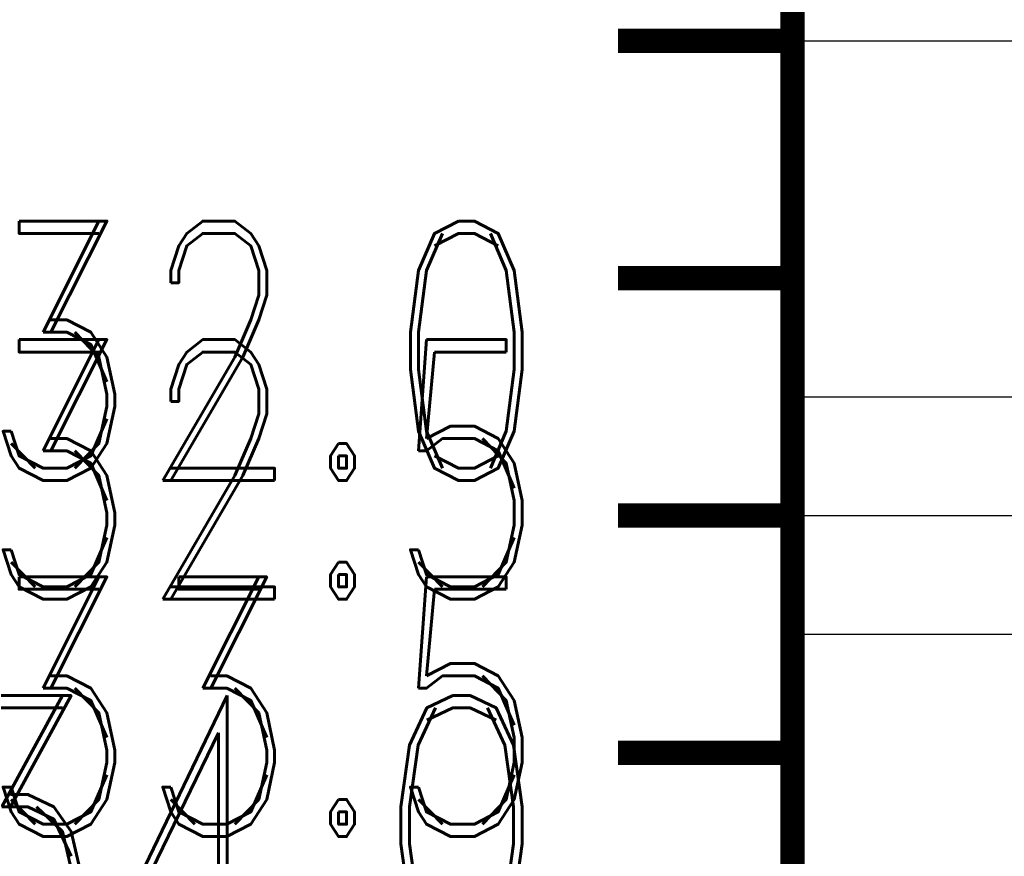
# Model space of a CAD drawing. Extents: x -2 to 113, y -136 to 16.
# Tile 362 of 541: x 56.82 to 60.97, y -59.07 to -55.55. Entities that reach past the tile are written whole.
import ezdxf
from ezdxf.enums import TextEntityAlignment as Align

# ---------------------------------------------------------------- set-up
doc = ezdxf.new("R2010")
doc.units = 0
doc.header["$MEASUREMENT"] = 0
doc.linetypes.add('SOLID', pattern=[0])
doc.layers.get('0').update_dxf_attribs({"linetype": 'SOLID'})
for name, color, linetype in [('1', 7, 'SOLID'), ('10', 7, 'SOLID'), ('11', 7, 'SOLID'), ('12', 7, 'SOLID'), ('13', 7, 'SOLID'), ('14', 7, 'SOLID'), ('15', 7, 'SOLID'), ('16', 7, 'SOLID'), ('17', 7, 'SOLID'), ('18', 7, 'SOLID'), ('19', 7, 'SOLID'), ('2', 7, 'SOLID'), ('20', 7, 'SOLID'), ('21', 7, 'SOLID'), ('22', 7, 'SOLID'), ('23', 7, 'SOLID'), ('24', 7, 'SOLID'), ('25', 7, 'SOLID'), ('26', 7, 'SOLID'), ('27', 7, 'SOLID'), ('28', 7, 'SOLID'), ('29', 7, 'SOLID'), ('3', 7, 'SOLID'), ('30', 7, 'SOLID'), ('31', 7, 'SOLID'), ('32', 7, 'SOLID'), ('33', 7, 'SOLID'), ('34', 7, 'SOLID'), ('35', 7, 'SOLID'), ('36', 7, 'SOLID'), ('37', 7, 'SOLID'), ('38', 7, 'SOLID'), ('39', 7, 'SOLID'), ('4', 7, 'SOLID'), ('40', 7, 'SOLID'), ('41', 7, 'SOLID'), ('42', 7, 'SOLID'), ('43', 7, 'SOLID'), ('44', 7, 'SOLID'), ('45', 7, 'SOLID'), ('46', 7, 'SOLID'), ('47', 7, 'SOLID'), ('48', 7, 'SOLID'), ('49', 7, 'SOLID'), ('5', 7, 'SOLID'), ('50', 7, 'SOLID'), ('51', 7, 'SOLID'), ('52', 7, 'SOLID'), ('53', 7, 'SOLID'), ('54', 7, 'SOLID'), ('55', 7, 'SOLID'), ('56', 7, 'SOLID'), ('57', 7, 'SOLID'), ('58', 7, 'SOLID'), ('59', 7, 'SOLID'), ('6', 7, 'SOLID'), ('60', 7, 'SOLID'), ('61', 7, 'SOLID'), ('62', 7, 'SOLID'), ('63', 7, 'SOLID'), ('64', 7, 'SOLID'), ('65', 7, 'SOLID'), ('66', 7, 'SOLID'), ('67', 7, 'SOLID'), ('68', 7, 'SOLID'), ('7', 7, 'SOLID'), ('8', 7, 'SOLID'), ('9', 7, 'SOLID')]:
    doc.layers.add(name, color=color, linetype=linetype)
doc.styles.add('ROMAND', font='romand', dxfattribs={"height": 1})

msp = doc.modelspace()

# ---------------------------------------------------------------- linework, layer by layer
at = {"color": 7, "linetype": 'SOLID', "const_width": 0.1029}
for points in [[(60.0766, -13.1385), (60.0766, -125.6385)], [(60.0766, -55.6385), (59.3413, -55.6385)], [(60.0766, -56.6385), (59.3413, -56.6385)], [(60.0766, -57.6385), (59.3413, -57.6385)], [(60.0766, -58.6385), (59.3413, -58.6385)]]:
    msp.add_lwpolyline(points, dxfattribs=at)
at = {"color": 7, "linetype": 'SOLID'}
for points in [[(60.0766, -55.6385), (82.1354, -55.6385)], [(60.0766, -57.1385), (82.1354, -57.1385)]]:
    msp.add_lwpolyline(points, dxfattribs=at)
at = {"layer": '1', "color": 7, "linetype": 'SOLID', "const_width": 0.1029}
for points in [[(60.0766, -13.1385), (60.0766, -125.6385)], [(60.0766, -55.6385), (59.3413, -55.6385)], [(60.0766, -56.6385), (59.3413, -56.6385)], [(60.0766, -57.6385), (59.3413, -57.6385)], [(60.0766, -58.6385), (59.3413, -58.6385)]]:
    msp.add_lwpolyline(points, dxfattribs=at)
at = {"layer": '1', "color": 7, "linetype": 'SOLID'}
for points in [[(60.0766, -55.6385), (82.1354, -55.6385)], [(60.0766, -57.1385), (82.1354, -57.1385)]]:
    msp.add_lwpolyline(points, dxfattribs=at)
at = {"layer": '10', "color": 7, "linetype": 'SOLID', "const_width": 0.1029}
for points in [[(60.0766, -13.1385), (60.0766, -125.6385)], [(60.0766, -55.6385), (59.3413, -55.6385)], [(60.0766, -56.6385), (59.3413, -56.6385)], [(60.0766, -57.6385), (59.3413, -57.6385)], [(60.0766, -58.6385), (59.3413, -58.6385)]]:
    msp.add_lwpolyline(points, dxfattribs=at)
at = {"layer": '10', "color": 7, "linetype": 'SOLID'}
for points in [[(60.0766, -55.6385), (82.1354, -55.6385)], [(60.0766, -57.1385), (82.1354, -57.1385)]]:
    msp.add_lwpolyline(points, dxfattribs=at)
at = {"layer": '11', "color": 7, "linetype": 'SOLID', "const_width": 0.1029}
for points in [[(60.0766, -13.1385), (60.0766, -125.6385)], [(60.0766, -55.6385), (59.3413, -55.6385)], [(60.0766, -56.6385), (59.3413, -56.6385)], [(60.0766, -57.6385), (59.3413, -57.6385)], [(60.0766, -58.6385), (59.3413, -58.6385)]]:
    msp.add_lwpolyline(points, dxfattribs=at)
at = {"layer": '12', "color": 7, "linetype": 'SOLID', "const_width": 0.1029}
for points in [[(60.0766, -13.1385), (60.0766, -125.6385)], [(60.0766, -55.6385), (59.3413, -55.6385)], [(60.0766, -56.6385), (59.3413, -56.6385)], [(60.0766, -57.6385), (59.3413, -57.6385)], [(60.0766, -58.6385), (59.3413, -58.6385)]]:
    msp.add_lwpolyline(points, dxfattribs=at)
at = {"layer": '12', "color": 7, "linetype": 'SOLID'}
msp.add_lwpolyline([(60.0766, -55.6385), (82.1354, -55.6385)], dxfattribs=at)
at = {"layer": '13', "color": 7, "linetype": 'SOLID', "const_width": 0.1029}
for points in [[(60.0766, -13.1385), (60.0766, -125.6385)], [(60.0766, -55.6385), (59.3413, -55.6385)], [(60.0766, -56.6385), (59.3413, -56.6385)], [(60.0766, -57.6385), (59.3413, -57.6385)], [(60.0766, -58.6385), (59.3413, -58.6385)]]:
    msp.add_lwpolyline(points, dxfattribs=at)
at = {"layer": '14', "color": 7, "linetype": 'SOLID', "const_width": 0.1029}
for points in [[(60.0766, -13.1385), (60.0766, -125.6385)], [(60.0766, -55.6385), (59.3413, -55.6385)], [(60.0766, -56.6385), (59.3413, -56.6385)], [(60.0766, -57.6385), (59.3413, -57.6385)], [(60.0766, -58.6385), (59.3413, -58.6385)]]:
    msp.add_lwpolyline(points, dxfattribs=at)
at = {"layer": '14', "color": 7, "linetype": 'SOLID'}
msp.add_lwpolyline([(60.0766, -55.6385), (82.1354, -55.6385)], dxfattribs=at)
at = {"layer": '15', "color": 7, "linetype": 'SOLID', "const_width": 0.1029}
for points in [[(60.0766, -13.1385), (60.0766, -125.6385)], [(60.0766, -55.6385), (59.3413, -55.6385)], [(60.0766, -56.6385), (59.3413, -56.6385)], [(60.0766, -57.6385), (59.3413, -57.6385)], [(60.0766, -58.6385), (59.3413, -58.6385)]]:
    msp.add_lwpolyline(points, dxfattribs=at)
at = {"layer": '16', "color": 7, "linetype": 'SOLID', "const_width": 0.1029}
for points in [[(60.0766, -13.1385), (60.0766, -125.6385)], [(60.0766, -55.6385), (59.3413, -55.6385)], [(60.0766, -56.6385), (59.3413, -56.6385)], [(60.0766, -57.6385), (59.3413, -57.6385)], [(60.0766, -58.6385), (59.3413, -58.6385)]]:
    msp.add_lwpolyline(points, dxfattribs=at)
at = {"layer": '16', "color": 7, "linetype": 'SOLID'}
for points in [[(60.0766, -55.6385), (82.1354, -55.6385)], [(60.0766, -55.6385), (82.1354, -55.6385)], [(60.0766, -57.6385), (82.1354, -57.6385)], [(60.0766, -57.6385), (82.1354, -57.6385)]]:
    msp.add_lwpolyline(points, dxfattribs=at)
at = {"layer": '17', "color": 7, "linetype": 'SOLID', "const_width": 0.1029}
for points in [[(60.0766, -13.1385), (60.0766, -125.6385)], [(60.0766, -55.6385), (59.3413, -55.6385)], [(60.0766, -56.6385), (59.3413, -56.6385)], [(60.0766, -57.6385), (59.3413, -57.6385)], [(60.0766, -58.6385), (59.3413, -58.6385)]]:
    msp.add_lwpolyline(points, dxfattribs=at)
at = {"layer": '18', "color": 7, "linetype": 'SOLID', "const_width": 0.1029}
for points in [[(60.0766, -13.1385), (60.0766, -125.6385)], [(60.0766, -55.6385), (59.3413, -55.6385)], [(60.0766, -56.6385), (59.3413, -56.6385)], [(60.0766, -57.6385), (59.3413, -57.6385)], [(60.0766, -58.6385), (59.3413, -58.6385)]]:
    msp.add_lwpolyline(points, dxfattribs=at)
at = {"layer": '18', "color": 7, "linetype": 'SOLID'}
for points in [[(60.0766, -55.6385), (82.1354, -55.6385)], [(60.0766, -57.1385), (82.1354, -57.1385)]]:
    msp.add_lwpolyline(points, dxfattribs=at)
at = {"layer": '19', "color": 7, "linetype": 'SOLID', "const_width": 0.1029}
for points in [[(60.0766, -13.1385), (60.0766, -125.6385)], [(60.0766, -55.6385), (59.3413, -55.6385)], [(60.0766, -56.6385), (59.3413, -56.6385)], [(60.0766, -57.6385), (59.3413, -57.6385)], [(60.0766, -58.6385), (59.3413, -58.6385)]]:
    msp.add_lwpolyline(points, dxfattribs=at)
at = {"layer": '2', "color": 7, "linetype": 'SOLID', "const_width": 0.1029}
for points in [[(60.0766, -13.1385), (60.0766, -125.6385)], [(60.0766, -55.6385), (59.3413, -55.6385)], [(60.0766, -56.6385), (59.3413, -56.6385)], [(60.0766, -57.6385), (59.3413, -57.6385)], [(60.0766, -58.6385), (59.3413, -58.6385)]]:
    msp.add_lwpolyline(points, dxfattribs=at)
at = {"layer": '2', "color": 7, "linetype": 'SOLID'}
msp.add_lwpolyline([(60.0766, -55.6385), (82.1354, -55.6385)], dxfattribs=at)
at = {"layer": '20', "color": 7, "linetype": 'SOLID', "const_width": 0.1029}
for points in [[(60.0766, -13.1385), (60.0766, -125.6385)], [(60.0766, -55.6385), (59.3413, -55.6385)], [(60.0766, -56.6385), (59.3413, -56.6385)], [(60.0766, -57.6385), (59.3413, -57.6385)], [(60.0766, -58.6385), (59.3413, -58.6385)]]:
    msp.add_lwpolyline(points, dxfattribs=at)
at = {"layer": '20', "color": 7, "linetype": 'SOLID'}
msp.add_lwpolyline([(60.0766, -55.6385), (82.1354, -55.6385)], dxfattribs=at)
at = {"layer": '21', "color": 7, "linetype": 'SOLID', "const_width": 0.1029}
for points in [[(60.0766, -13.1385), (60.0766, -125.6385)], [(60.0766, -55.6385), (59.3413, -55.6385)], [(60.0766, -56.6385), (59.3413, -56.6385)], [(60.0766, -57.6385), (59.3413, -57.6385)], [(60.0766, -58.6385), (59.3413, -58.6385)]]:
    msp.add_lwpolyline(points, dxfattribs=at)
at = {"layer": '22', "color": 7, "linetype": 'SOLID', "const_width": 0.1029}
for points in [[(60.0766, -13.1385), (60.0766, -125.6385)], [(60.0766, -55.6385), (59.3413, -55.6385)], [(60.0766, -56.6385), (59.3413, -56.6385)], [(60.0766, -57.6385), (59.3413, -57.6385)], [(60.0766, -58.6385), (59.3413, -58.6385)]]:
    msp.add_lwpolyline(points, dxfattribs=at)
at = {"layer": '22', "color": 7, "linetype": 'SOLID'}
for points in [[(60.0766, -55.6385), (82.1354, -55.6385)], [(60.0766, -57.1385), (82.1354, -57.1385)]]:
    msp.add_lwpolyline(points, dxfattribs=at)
at = {"layer": '23', "color": 7, "linetype": 'SOLID', "const_width": 0.1029}
for points in [[(60.0766, -13.1385), (60.0766, -125.6385)], [(60.0766, -55.6385), (59.3413, -55.6385)], [(60.0766, -56.6385), (59.3413, -56.6385)], [(60.0766, -57.6385), (59.3413, -57.6385)], [(60.0766, -58.6385), (59.3413, -58.6385)]]:
    msp.add_lwpolyline(points, dxfattribs=at)
at = {"layer": '24', "color": 7, "linetype": 'SOLID', "const_width": 0.1029}
for points in [[(60.0766, -13.1385), (60.0766, -125.6385)], [(60.0766, -55.6385), (59.3413, -55.6385)], [(60.0766, -56.6385), (59.3413, -56.6385)], [(60.0766, -57.6385), (59.3413, -57.6385)], [(60.0766, -58.6385), (59.3413, -58.6385)]]:
    msp.add_lwpolyline(points, dxfattribs=at)
at = {"layer": '24', "color": 7, "linetype": 'SOLID'}
for points in [[(60.0766, -55.6385), (82.1354, -55.6385)], [(60.0766, -57.1385), (82.1354, -57.1385)]]:
    msp.add_lwpolyline(points, dxfattribs=at)
at = {"layer": '25', "color": 7, "linetype": 'SOLID', "const_width": 0.1029}
for points in [[(60.0766, -13.1385), (60.0766, -125.6385)], [(60.0766, -55.6385), (59.3413, -55.6385)], [(60.0766, -56.6385), (59.3413, -56.6385)], [(60.0766, -57.6385), (59.3413, -57.6385)], [(60.0766, -58.6385), (59.3413, -58.6385)]]:
    msp.add_lwpolyline(points, dxfattribs=at)
at = {"layer": '26', "color": 7, "linetype": 'SOLID', "const_width": 0.1029}
for points in [[(60.0766, -13.1385), (60.0766, -125.6385)], [(60.0766, -55.6385), (59.3413, -55.6385)], [(60.0766, -56.6385), (59.3413, -56.6385)], [(60.0766, -57.6385), (59.3413, -57.6385)], [(60.0766, -58.6385), (59.3413, -58.6385)]]:
    msp.add_lwpolyline(points, dxfattribs=at)
at = {"layer": '26', "color": 7, "linetype": 'SOLID'}
msp.add_lwpolyline([(60.0766, -55.6385), (82.1354, -55.6385)], dxfattribs=at)
at = {"layer": '27', "color": 7, "linetype": 'SOLID', "const_width": 0.1029}
for points in [[(60.0766, -13.1385), (60.0766, -125.6385)], [(60.0766, -55.6385), (59.3413, -55.6385)], [(60.0766, -56.6385), (59.3413, -56.6385)], [(60.0766, -57.6385), (59.3413, -57.6385)], [(60.0766, -58.6385), (59.3413, -58.6385)]]:
    msp.add_lwpolyline(points, dxfattribs=at)
at = {"layer": '27', "color": 7, "linetype": 'SOLID'}
msp.add_lwpolyline([(60.0766, -58.1385), (82.1354, -58.1385)], dxfattribs=at)
at = {"layer": '28', "color": 7, "linetype": 'SOLID', "const_width": 0.1029}
for points in [[(60.0766, -13.1385), (60.0766, -125.6385)], [(60.0766, -55.6385), (59.3413, -55.6385)], [(60.0766, -56.6385), (59.3413, -56.6385)], [(60.0766, -57.6385), (59.3413, -57.6385)], [(60.0766, -58.6385), (59.3413, -58.6385)]]:
    msp.add_lwpolyline(points, dxfattribs=at)
at = {"layer": '29', "color": 7, "linetype": 'SOLID', "const_width": 0.1029}
for points in [[(60.0766, -13.1385), (60.0766, -125.6385)], [(60.0766, -55.6385), (59.3413, -55.6385)], [(60.0766, -56.6385), (59.3413, -56.6385)], [(60.0766, -57.6385), (59.3413, -57.6385)], [(60.0766, -58.6385), (59.3413, -58.6385)]]:
    msp.add_lwpolyline(points, dxfattribs=at)
at = {"layer": '29', "color": 7, "linetype": 'SOLID'}
msp.add_lwpolyline([(60.0766, -55.6385), (82.1354, -55.6385)], dxfattribs=at)
at = {"layer": '3', "color": 7, "linetype": 'SOLID', "const_width": 0.1029}
for points in [[(60.0766, -13.1385), (60.0766, -125.6385)], [(60.0766, -55.6385), (59.3413, -55.6385)], [(60.0766, -56.6385), (59.3413, -56.6385)], [(60.0766, -57.6385), (59.3413, -57.6385)], [(60.0766, -58.6385), (59.3413, -58.6385)]]:
    msp.add_lwpolyline(points, dxfattribs=at)
at = {"layer": '30', "color": 7, "linetype": 'SOLID', "const_width": 0.1029}
for points in [[(60.0766, -13.1385), (60.0766, -125.6385)], [(60.0766, -55.6385), (59.3413, -55.6385)], [(60.0766, -56.6385), (59.3413, -56.6385)], [(60.0766, -57.6385), (59.3413, -57.6385)], [(60.0766, -58.6385), (59.3413, -58.6385)]]:
    msp.add_lwpolyline(points, dxfattribs=at)
at = {"layer": '30', "color": 7, "linetype": 'SOLID'}
for points in [[(60.0766, -55.6385), (82.1354, -55.6385)], [(60.0766, -57.1385), (82.1354, -57.1385)]]:
    msp.add_lwpolyline(points, dxfattribs=at)
at = {"layer": '31', "color": 7, "linetype": 'SOLID', "const_width": 0.1029}
for points in [[(60.0766, -13.1385), (60.0766, -125.6385)], [(60.0766, -55.6385), (59.3413, -55.6385)], [(60.0766, -56.6385), (59.3413, -56.6385)], [(60.0766, -57.6385), (59.3413, -57.6385)], [(60.0766, -58.6385), (59.3413, -58.6385)]]:
    msp.add_lwpolyline(points, dxfattribs=at)
at = {"layer": '32', "color": 7, "linetype": 'SOLID', "const_width": 0.1029}
for points in [[(60.0766, -13.1385), (60.0766, -125.6385)], [(60.0766, -55.6385), (59.3413, -55.6385)], [(60.0766, -56.6385), (59.3413, -56.6385)], [(60.0766, -57.6385), (59.3413, -57.6385)], [(60.0766, -58.6385), (59.3413, -58.6385)]]:
    msp.add_lwpolyline(points, dxfattribs=at)
at = {"layer": '33', "color": 7, "linetype": 'SOLID', "const_width": 0.1029}
for points in [[(60.0766, -13.1385), (60.0766, -125.6385)], [(60.0766, -55.6385), (59.3413, -55.6385)], [(60.0766, -56.6385), (59.3413, -56.6385)], [(60.0766, -57.6385), (59.3413, -57.6385)], [(60.0766, -58.6385), (59.3413, -58.6385)]]:
    msp.add_lwpolyline(points, dxfattribs=at)
at = {"layer": '34', "color": 7, "linetype": 'SOLID', "const_width": 0.1029}
for points in [[(60.0766, -13.1385), (60.0766, -125.6385)], [(60.0766, -55.6385), (59.3413, -55.6385)], [(60.0766, -56.6385), (59.3413, -56.6385)], [(60.0766, -57.6385), (59.3413, -57.6385)], [(60.0766, -58.6385), (59.3413, -58.6385)]]:
    msp.add_lwpolyline(points, dxfattribs=at)
at = {"layer": '35', "color": 7, "linetype": 'SOLID', "const_width": 0.1029}
for points in [[(60.0766, -13.1385), (60.0766, -125.6385)], [(60.0766, -55.6385), (59.3413, -55.6385)], [(60.0766, -56.6385), (59.3413, -56.6385)], [(60.0766, -57.6385), (59.3413, -57.6385)], [(60.0766, -58.6385), (59.3413, -58.6385)]]:
    msp.add_lwpolyline(points, dxfattribs=at)
at = {"layer": '36', "color": 7, "linetype": 'SOLID', "const_width": 0.1029}
for points in [[(60.0766, -13.1385), (60.0766, -125.6385)], [(60.0766, -55.6385), (59.3413, -55.6385)], [(60.0766, -56.6385), (59.3413, -56.6385)], [(60.0766, -57.6385), (59.3413, -57.6385)], [(60.0766, -58.6385), (59.3413, -58.6385)]]:
    msp.add_lwpolyline(points, dxfattribs=at)
at = {"layer": '37', "color": 7, "linetype": 'SOLID', "const_width": 0.1029}
for points in [[(60.0766, -13.1385), (60.0766, -125.6385)], [(60.0766, -55.6385), (59.3413, -55.6385)], [(60.0766, -56.6385), (59.3413, -56.6385)], [(60.0766, -57.6385), (59.3413, -57.6385)], [(60.0766, -58.6385), (59.3413, -58.6385)]]:
    msp.add_lwpolyline(points, dxfattribs=at)
at = {"layer": '38', "color": 7, "linetype": 'SOLID', "const_width": 0.1029}
for points in [[(60.0766, -13.1385), (60.0766, -125.6385)], [(60.0766, -55.6385), (59.3413, -55.6385)], [(60.0766, -56.6385), (59.3413, -56.6385)], [(60.0766, -57.6385), (59.3413, -57.6385)], [(60.0766, -58.6385), (59.3413, -58.6385)]]:
    msp.add_lwpolyline(points, dxfattribs=at)
at = {"layer": '39', "color": 7, "linetype": 'SOLID', "const_width": 0.1029}
for points in [[(60.0766, -13.1385), (60.0766, -125.6385)], [(60.0766, -55.6385), (59.3413, -55.6385)], [(60.0766, -56.6385), (59.3413, -56.6385)], [(60.0766, -57.6385), (59.3413, -57.6385)], [(60.0766, -58.6385), (59.3413, -58.6385)]]:
    msp.add_lwpolyline(points, dxfattribs=at)
at = {"layer": '39', "color": 7, "linetype": 'SOLID'}
for points in [[(60.0766, -55.6385), (82.1354, -55.6385)], [(60.0766, -57.1385), (82.1354, -57.1385)]]:
    msp.add_lwpolyline(points, dxfattribs=at)
at = {"layer": '4', "color": 7, "linetype": 'SOLID', "const_width": 0.1029}
for points in [[(60.0766, -13.1385), (60.0766, -125.6385)], [(60.0766, -55.6385), (59.3413, -55.6385)], [(60.0766, -56.6385), (59.3413, -56.6385)], [(60.0766, -57.6385), (59.3413, -57.6385)], [(60.0766, -58.6385), (59.3413, -58.6385)]]:
    msp.add_lwpolyline(points, dxfattribs=at)
at = {"layer": '4', "color": 7, "linetype": 'SOLID'}
msp.add_lwpolyline([(60.0766, -55.6385), (82.1354, -55.6385)], dxfattribs=at)
at = {"layer": '40', "color": 7, "linetype": 'SOLID', "const_width": 0.1029}
for points in [[(60.0766, -13.1385), (60.0766, -125.6385)], [(60.0766, -55.6385), (59.3413, -55.6385)], [(60.0766, -56.6385), (59.3413, -56.6385)], [(60.0766, -57.6385), (59.3413, -57.6385)], [(60.0766, -58.6385), (59.3413, -58.6385)]]:
    msp.add_lwpolyline(points, dxfattribs=at)
at = {"layer": '41', "color": 7, "linetype": 'SOLID', "const_width": 0.1029}
for points in [[(60.0766, -13.1385), (60.0766, -125.6385)], [(60.0766, -55.6385), (59.3413, -55.6385)], [(60.0766, -56.6385), (59.3413, -56.6385)], [(60.0766, -57.6385), (59.3413, -57.6385)], [(60.0766, -58.6385), (59.3413, -58.6385)]]:
    msp.add_lwpolyline(points, dxfattribs=at)
at = {"layer": '41', "color": 7, "linetype": 'SOLID'}
for points in [[(60.0766, -55.6385), (82.1354, -55.6385)], [(60.0766, -57.1385), (82.1354, -57.1385)]]:
    msp.add_lwpolyline(points, dxfattribs=at)
at = {"layer": '42', "color": 7, "linetype": 'SOLID', "const_width": 0.1029}
for points in [[(60.0766, -13.1385), (60.0766, -125.6385)], [(60.0766, -55.6385), (59.3413, -55.6385)], [(60.0766, -56.6385), (59.3413, -56.6385)], [(60.0766, -57.6385), (59.3413, -57.6385)], [(60.0766, -58.6385), (59.3413, -58.6385)]]:
    msp.add_lwpolyline(points, dxfattribs=at)
at = {"layer": '43', "color": 7, "linetype": 'SOLID', "const_width": 0.1029}
for points in [[(60.0766, -13.1385), (60.0766, -125.6385)], [(60.0766, -55.6385), (59.3413, -55.6385)], [(60.0766, -56.6385), (59.3413, -56.6385)], [(60.0766, -57.6385), (59.3413, -57.6385)], [(60.0766, -58.6385), (59.3413, -58.6385)]]:
    msp.add_lwpolyline(points, dxfattribs=at)
at = {"layer": '43', "color": 7, "linetype": 'SOLID'}
for points in [[(60.0766, -55.6385), (82.1354, -55.6385)], [(60.0766, -57.1385), (82.1354, -57.1385)]]:
    msp.add_lwpolyline(points, dxfattribs=at)
at = {"layer": '44', "color": 7, "linetype": 'SOLID', "const_width": 0.1029}
for points in [[(60.0766, -13.1385), (60.0766, -125.6385)], [(60.0766, -55.6385), (59.3413, -55.6385)], [(60.0766, -56.6385), (59.3413, -56.6385)], [(60.0766, -57.6385), (59.3413, -57.6385)], [(60.0766, -58.6385), (59.3413, -58.6385)]]:
    msp.add_lwpolyline(points, dxfattribs=at)
at = {"layer": '45', "color": 7, "linetype": 'SOLID', "const_width": 0.1029}
for points in [[(60.0766, -13.1385), (60.0766, -125.6385)], [(60.0766, -55.6385), (59.3413, -55.6385)], [(60.0766, -56.6385), (59.3413, -56.6385)], [(60.0766, -57.6385), (59.3413, -57.6385)], [(60.0766, -58.6385), (59.3413, -58.6385)]]:
    msp.add_lwpolyline(points, dxfattribs=at)
at = {"layer": '45', "color": 7, "linetype": 'SOLID'}
msp.add_lwpolyline([(60.0766, -55.6385), (82.1354, -55.6385)], dxfattribs=at)
at = {"layer": '46', "color": 7, "linetype": 'SOLID', "const_width": 0.1029}
for points in [[(60.0766, -13.1385), (60.0766, -125.6385)], [(60.0766, -55.6385), (59.3413, -55.6385)], [(60.0766, -56.6385), (59.3413, -56.6385)], [(60.0766, -57.6385), (59.3413, -57.6385)], [(60.0766, -58.6385), (59.3413, -58.6385)]]:
    msp.add_lwpolyline(points, dxfattribs=at)
at = {"layer": '46', "color": 7, "linetype": 'SOLID'}
msp.add_lwpolyline([(60.0766, -55.6385), (82.1354, -55.6385)], dxfattribs=at)
at = {"layer": '47', "color": 7, "linetype": 'SOLID', "const_width": 0.1029}
for points in [[(60.0766, -13.1385), (60.0766, -125.6385)], [(60.0766, -55.6385), (59.3413, -55.6385)], [(60.0766, -56.6385), (59.3413, -56.6385)], [(60.0766, -57.6385), (59.3413, -57.6385)], [(60.0766, -58.6385), (59.3413, -58.6385)]]:
    msp.add_lwpolyline(points, dxfattribs=at)
at = {"layer": '47', "color": 7, "linetype": 'SOLID'}
for points in [[(60.0766, -55.6385), (82.1354, -55.6385)], [(60.0766, -57.1385), (82.1354, -57.1385)]]:
    msp.add_lwpolyline(points, dxfattribs=at)
at = {"layer": '48', "color": 7, "linetype": 'SOLID', "const_width": 0.1029}
for points in [[(60.0766, -13.1385), (60.0766, -125.6385)], [(60.0766, -55.6385), (59.3413, -55.6385)], [(60.0766, -56.6385), (59.3413, -56.6385)], [(60.0766, -57.6385), (59.3413, -57.6385)], [(60.0766, -58.6385), (59.3413, -58.6385)]]:
    msp.add_lwpolyline(points, dxfattribs=at)
at = {"layer": '48', "color": 7, "linetype": 'SOLID'}
for points in [[(60.0766, -55.6385), (82.1354, -55.6385)], [(60.0766, -57.1385), (82.1354, -57.1385)]]:
    msp.add_lwpolyline(points, dxfattribs=at)
at = {"layer": '49', "color": 7, "linetype": 'SOLID', "const_width": 0.1029}
for points in [[(60.0766, -13.1385), (60.0766, -125.6385)], [(60.0766, -55.6385), (59.3413, -55.6385)], [(60.0766, -56.6385), (59.3413, -56.6385)], [(60.0766, -57.6385), (59.3413, -57.6385)], [(60.0766, -58.6385), (59.3413, -58.6385)]]:
    msp.add_lwpolyline(points, dxfattribs=at)
at = {"layer": '49', "color": 7, "linetype": 'SOLID'}
for points in [[(60.0766, -55.6385), (82.1354, -55.6385)], [(60.0766, -57.1385), (82.1354, -57.1385)]]:
    msp.add_lwpolyline(points, dxfattribs=at)
at = {"layer": '5', "color": 7, "linetype": 'SOLID', "const_width": 0.1029}
for points in [[(60.0766, -13.1385), (60.0766, -125.6385)], [(60.0766, -55.6385), (59.3413, -55.6385)], [(60.0766, -56.6385), (59.3413, -56.6385)], [(60.0766, -57.6385), (59.3413, -57.6385)], [(60.0766, -58.6385), (59.3413, -58.6385)]]:
    msp.add_lwpolyline(points, dxfattribs=at)
at = {"layer": '50', "color": 7, "linetype": 'SOLID', "const_width": 0.1029}
for points in [[(60.0766, -13.1385), (60.0766, -125.6385)], [(60.0766, -55.6385), (59.3413, -55.6385)], [(60.0766, -56.6385), (59.3413, -56.6385)], [(60.0766, -57.6385), (59.3413, -57.6385)], [(60.0766, -58.6385), (59.3413, -58.6385)]]:
    msp.add_lwpolyline(points, dxfattribs=at)
at = {"layer": '50', "color": 7, "linetype": 'SOLID'}
msp.add_lwpolyline([(60.0766, -55.6385), (82.1354, -55.6385)], dxfattribs=at)
at = {"layer": '51', "color": 7, "linetype": 'SOLID', "const_width": 0.1029}
for points in [[(60.0766, -13.1385), (60.0766, -125.6385)], [(60.0766, -55.6385), (59.3413, -55.6385)], [(60.0766, -56.6385), (59.3413, -56.6385)], [(60.0766, -57.6385), (59.3413, -57.6385)], [(60.0766, -58.6385), (59.3413, -58.6385)]]:
    msp.add_lwpolyline(points, dxfattribs=at)
at = {"layer": '52', "color": 7, "linetype": 'SOLID', "const_width": 0.1029}
for points in [[(60.0766, -13.1385), (60.0766, -125.6385)], [(60.0766, -55.6385), (59.3413, -55.6385)], [(60.0766, -56.6385), (59.3413, -56.6385)], [(60.0766, -57.6385), (59.3413, -57.6385)], [(60.0766, -58.6385), (59.3413, -58.6385)]]:
    msp.add_lwpolyline(points, dxfattribs=at)
at = {"layer": '52', "color": 7, "linetype": 'SOLID'}
for points in [[(60.0766, -55.6385), (82.1354, -55.6385)], [(60.0766, -57.1385), (82.1354, -57.1385)]]:
    msp.add_lwpolyline(points, dxfattribs=at)
at = {"layer": '53', "color": 7, "linetype": 'SOLID', "const_width": 0.1029}
for points in [[(60.0766, -13.1385), (60.0766, -125.6385)], [(60.0766, -55.6385), (59.3413, -55.6385)], [(60.0766, -56.6385), (59.3413, -56.6385)], [(60.0766, -57.6385), (59.3413, -57.6385)], [(60.0766, -58.6385), (59.3413, -58.6385)]]:
    msp.add_lwpolyline(points, dxfattribs=at)
at = {"layer": '54', "color": 7, "linetype": 'SOLID', "const_width": 0.1029}
for points in [[(60.0766, -13.1385), (60.0766, -125.6385)], [(60.0766, -55.6385), (59.3413, -55.6385)], [(60.0766, -56.6385), (59.3413, -56.6385)], [(60.0766, -57.6385), (59.3413, -57.6385)], [(60.0766, -58.6385), (59.3413, -58.6385)]]:
    msp.add_lwpolyline(points, dxfattribs=at)
at = {"layer": '54', "color": 7, "linetype": 'SOLID'}
msp.add_lwpolyline([(60.0766, -55.6385), (82.1354, -55.6385)], dxfattribs=at)
at = {"layer": '55', "color": 7, "linetype": 'SOLID', "const_width": 0.1029}
for points in [[(60.0766, -13.1385), (60.0766, -125.6385)], [(60.0766, -55.6385), (59.3413, -55.6385)], [(60.0766, -56.6385), (59.3413, -56.6385)], [(60.0766, -57.6385), (59.3413, -57.6385)], [(60.0766, -58.6385), (59.3413, -58.6385)]]:
    msp.add_lwpolyline(points, dxfattribs=at)
at = {"layer": '56', "color": 7, "linetype": 'SOLID', "const_width": 0.1029}
for points in [[(60.0766, -13.1385), (60.0766, -125.6385)], [(60.0766, -55.6385), (59.3413, -55.6385)], [(60.0766, -56.6385), (59.3413, -56.6385)], [(60.0766, -57.6385), (59.3413, -57.6385)], [(60.0766, -58.6385), (59.3413, -58.6385)]]:
    msp.add_lwpolyline(points, dxfattribs=at)
at = {"layer": '56', "color": 7, "linetype": 'SOLID'}
for points in [[(60.0766, -55.6385), (82.1354, -55.6385)], [(60.0766, -57.1385), (82.1354, -57.1385)]]:
    msp.add_lwpolyline(points, dxfattribs=at)
at = {"layer": '57', "color": 7, "linetype": 'SOLID', "const_width": 0.1029}
for points in [[(60.0766, -13.1385), (60.0766, -125.6385)], [(60.0766, -55.6385), (59.3413, -55.6385)], [(60.0766, -56.6385), (59.3413, -56.6385)], [(60.0766, -57.6385), (59.3413, -57.6385)], [(60.0766, -58.6385), (59.3413, -58.6385)]]:
    msp.add_lwpolyline(points, dxfattribs=at)
at = {"layer": '57', "color": 7, "linetype": 'SOLID'}
for points in [[(60.0766, -55.6385), (82.1354, -55.6385)], [(60.0766, -57.1385), (82.1354, -57.1385)]]:
    msp.add_lwpolyline(points, dxfattribs=at)
at = {"layer": '58', "color": 7, "linetype": 'SOLID', "const_width": 0.1029}
for points in [[(60.0766, -13.1385), (60.0766, -125.6385)], [(60.0766, -55.6385), (59.3413, -55.6385)], [(60.0766, -56.6385), (59.3413, -56.6385)], [(60.0766, -57.6385), (59.3413, -57.6385)], [(60.0766, -58.6385), (59.3413, -58.6385)]]:
    msp.add_lwpolyline(points, dxfattribs=at)
at = {"layer": '59', "color": 7, "linetype": 'SOLID', "const_width": 0.1029}
for points in [[(60.0766, -13.1385), (60.0766, -125.6385)], [(60.0766, -55.6385), (59.3413, -55.6385)], [(60.0766, -56.6385), (59.3413, -56.6385)], [(60.0766, -57.6385), (59.3413, -57.6385)], [(60.0766, -58.6385), (59.3413, -58.6385)]]:
    msp.add_lwpolyline(points, dxfattribs=at)
at = {"layer": '59', "color": 7, "linetype": 'SOLID'}
for points in [[(60.0766, -55.6385), (82.1354, -55.6385)], [(60.0766, -57.1385), (82.1354, -57.1385)]]:
    msp.add_lwpolyline(points, dxfattribs=at)
at = {"layer": '6', "color": 7, "linetype": 'SOLID', "const_width": 0.1029}
for points in [[(60.0766, -13.1385), (60.0766, -125.6385)], [(60.0766, -55.6385), (59.3413, -55.6385)], [(60.0766, -56.6385), (59.3413, -56.6385)], [(60.0766, -57.6385), (59.3413, -57.6385)], [(60.0766, -58.6385), (59.3413, -58.6385)]]:
    msp.add_lwpolyline(points, dxfattribs=at)
at = {"layer": '6', "color": 7, "linetype": 'SOLID'}
for points in [[(60.0766, -55.6385), (82.1354, -55.6385)], [(60.0766, -57.1385), (82.1354, -57.1385)]]:
    msp.add_lwpolyline(points, dxfattribs=at)
at = {"layer": '60', "color": 7, "linetype": 'SOLID', "const_width": 0.1029}
for points in [[(60.0766, -13.1385), (60.0766, -125.6385)], [(60.0766, -55.6385), (59.3413, -55.6385)], [(60.0766, -56.6385), (59.3413, -56.6385)], [(60.0766, -57.6385), (59.3413, -57.6385)], [(60.0766, -58.6385), (59.3413, -58.6385)]]:
    msp.add_lwpolyline(points, dxfattribs=at)
at = {"layer": '61', "color": 7, "linetype": 'SOLID', "const_width": 0.1029}
for points in [[(60.0766, -13.1385), (60.0766, -125.6385)], [(60.0766, -55.6385), (59.3413, -55.6385)], [(60.0766, -56.6385), (59.3413, -56.6385)], [(60.0766, -57.6385), (59.3413, -57.6385)], [(60.0766, -58.6385), (59.3413, -58.6385)]]:
    msp.add_lwpolyline(points, dxfattribs=at)
at = {"layer": '61', "color": 7, "linetype": 'SOLID'}
for points in [[(60.0766, -55.6385), (82.1354, -55.6385)], [(60.0766, -57.1385), (82.1354, -57.1385)]]:
    msp.add_lwpolyline(points, dxfattribs=at)
at = {"layer": '62', "color": 7, "linetype": 'SOLID', "const_width": 0.1029}
for points in [[(60.0766, -13.1385), (60.0766, -125.6385)], [(60.0766, -55.6385), (59.3413, -55.6385)], [(60.0766, -56.6385), (59.3413, -56.6385)], [(60.0766, -57.6385), (59.3413, -57.6385)], [(60.0766, -58.6385), (59.3413, -58.6385)]]:
    msp.add_lwpolyline(points, dxfattribs=at)
at = {"layer": '63', "color": 7, "linetype": 'SOLID', "const_width": 0.1029}
for points in [[(60.0766, -13.1385), (60.0766, -125.6385)], [(60.0766, -55.6385), (59.3413, -55.6385)], [(60.0766, -56.6385), (59.3413, -56.6385)], [(60.0766, -57.6385), (59.3413, -57.6385)], [(60.0766, -58.6385), (59.3413, -58.6385)]]:
    msp.add_lwpolyline(points, dxfattribs=at)
at = {"layer": '63', "color": 7, "linetype": 'SOLID'}
for points in [[(60.0766, -55.6385), (82.1354, -55.6385)], [(60.0766, -57.1385), (82.1354, -57.1385)]]:
    msp.add_lwpolyline(points, dxfattribs=at)
at = {"layer": '64', "color": 7, "linetype": 'SOLID', "const_width": 0.1029}
for points in [[(60.0766, -13.1385), (60.0766, -125.6385)], [(60.0766, -55.6385), (59.3413, -55.6385)], [(60.0766, -56.6385), (59.3413, -56.6385)], [(60.0766, -57.6385), (59.3413, -57.6385)], [(60.0766, -58.6385), (59.3413, -58.6385)]]:
    msp.add_lwpolyline(points, dxfattribs=at)
at = {"layer": '65', "color": 7, "linetype": 'SOLID', "const_width": 0.1029}
for points in [[(60.0766, -13.1385), (60.0766, -125.6385)], [(60.0766, -55.6385), (59.3413, -55.6385)], [(60.0766, -56.6385), (59.3413, -56.6385)], [(60.0766, -57.6385), (59.3413, -57.6385)], [(60.0766, -58.6385), (59.3413, -58.6385)]]:
    msp.add_lwpolyline(points, dxfattribs=at)
at = {"layer": '65', "color": 7, "linetype": 'SOLID'}
msp.add_lwpolyline([(60.0766, -55.6385), (82.1354, -55.6385)], dxfattribs=at)
at = {"layer": '66', "color": 7, "linetype": 'SOLID', "const_width": 0.1029}
for points in [[(60.0766, -13.1385), (60.0766, -125.6385)], [(60.0766, -55.6385), (59.3413, -55.6385)], [(60.0766, -56.6385), (59.3413, -56.6385)], [(60.0766, -57.6385), (59.3413, -57.6385)], [(60.0766, -58.6385), (59.3413, -58.6385)]]:
    msp.add_lwpolyline(points, dxfattribs=at)
at = {"layer": '67', "color": 7, "linetype": 'SOLID', "const_width": 0.1029}
for points in [[(60.0766, -13.1385), (60.0766, -125.6385)], [(60.0766, -55.6385), (59.3413, -55.6385)], [(60.0766, -56.6385), (59.3413, -56.6385)], [(60.0766, -57.6385), (59.3413, -57.6385)], [(60.0766, -58.6385), (59.3413, -58.6385)]]:
    msp.add_lwpolyline(points, dxfattribs=at)
at = {"layer": '67', "color": 7, "linetype": 'SOLID'}
msp.add_lwpolyline([(60.0766, -55.6385), (82.1354, -55.6385)], dxfattribs=at)
at = {"layer": '68', "color": 7, "linetype": 'SOLID', "const_width": 0.1029}
for points in [[(60.0766, -13.1385), (60.0766, -125.6385)], [(60.0766, -55.6385), (59.3413, -55.6385)], [(60.0766, -56.6385), (59.3413, -56.6385)], [(60.0766, -57.6385), (59.3413, -57.6385)], [(60.0766, -58.6385), (59.3413, -58.6385)]]:
    msp.add_lwpolyline(points, dxfattribs=at)
at = {"layer": '7', "color": 7, "linetype": 'SOLID', "const_width": 0.1029}
for points in [[(60.0766, -13.1385), (60.0766, -125.6385)], [(60.0766, -55.6385), (59.3413, -55.6385)], [(60.0766, -56.6385), (59.3413, -56.6385)], [(60.0766, -57.6385), (59.3413, -57.6385)], [(60.0766, -58.6385), (59.3413, -58.6385)]]:
    msp.add_lwpolyline(points, dxfattribs=at)
at = {"layer": '8', "color": 7, "linetype": 'SOLID', "const_width": 0.1029}
for points in [[(60.0766, -13.1385), (60.0766, -125.6385)], [(60.0766, -55.6385), (59.3413, -55.6385)], [(60.0766, -56.6385), (59.3413, -56.6385)], [(60.0766, -57.6385), (59.3413, -57.6385)], [(60.0766, -58.6385), (59.3413, -58.6385)]]:
    msp.add_lwpolyline(points, dxfattribs=at)
at = {"layer": '8', "color": 7, "linetype": 'SOLID'}
msp.add_lwpolyline([(60.0766, -55.6385), (82.1354, -55.6385)], dxfattribs=at)
at = {"layer": '9', "color": 7, "linetype": 'SOLID', "const_width": 0.1029}
for points in [[(60.0766, -13.1385), (60.0766, -125.6385)], [(60.0766, -55.6385), (59.3413, -55.6385)], [(60.0766, -56.6385), (59.3413, -56.6385)], [(60.0766, -57.6385), (59.3413, -57.6385)], [(60.0766, -58.6385), (59.3413, -58.6385)]]:
    msp.add_lwpolyline(points, dxfattribs=at)

# ---------------------------------------------------------------- texts
at = {"layer": '12', "color": 7, "style": 'ROMAND', "width": 0.78}
msp.add_text('33.5', height=1.09412, dxfattribs=at).set_placement((59.0472, -58.9915), align=Align.RIGHT)
at = {"layer": '14', "color": 7, "style": 'ROMAND', "width": 0.78}
msp.add_text('33.5', height=1.09412, dxfattribs=at).set_placement((59.0472, -58.9915), align=Align.RIGHT)
at = {"layer": '16', "color": 7, "style": 'ROMAND', "width": 0.78}
for s, p in [('32.0', (59.0472, -57.4915)), ('34.0', (59.0472, -59.4915))]:
    msp.add_text(s, height=1.09412, dxfattribs=at).set_placement(p, align=Align.RIGHT)
at = {"layer": '2', "color": 7, "style": 'ROMAND', "width": 0.78}
msp.add_text('33.5', height=1.09412, dxfattribs=at).set_placement((59.0472, -58.9915), align=Align.RIGHT)
at = {"layer": '20', "color": 7, "style": 'ROMAND', "width": 0.78}
msp.add_text('33.5', height=1.09412, dxfattribs=at).set_placement((59.0472, -58.9915), align=Align.RIGHT)
at = {"layer": '26', "color": 7, "style": 'ROMAND', "width": 0.78}
msp.add_text('33.5', height=1.09412, dxfattribs=at).set_placement((59.0472, -58.9915), align=Align.RIGHT)
at = {"layer": '27', "color": 7, "style": 'ROMAND', "width": 0.78}
msp.add_text('32.5', height=1.09412, dxfattribs=at).set_placement((59.0472, -57.9915), align=Align.RIGHT)
at = {"layer": '29', "color": 7, "style": 'ROMAND', "width": 0.78}
msp.add_text('33.5', height=1.09412, dxfattribs=at).set_placement((59.0472, -58.9915), align=Align.RIGHT)
at = {"layer": '4', "color": 7, "style": 'ROMAND', "width": 0.78}
msp.add_text('33.5', height=1.09412, dxfattribs=at).set_placement((59.0472, -58.9915), align=Align.RIGHT)
at = {"layer": '45', "color": 7, "style": 'ROMAND', "width": 0.78}
msp.add_text('33.5', height=1.09412, dxfattribs=at).set_placement((59.0472, -58.9915), align=Align.RIGHT)
at = {"layer": '46', "color": 7, "style": 'ROMAND', "width": 0.78}
msp.add_text('33.5', height=1.09412, dxfattribs=at).set_placement((59.0472, -58.9915), align=Align.RIGHT)
at = {"layer": '50', "color": 7, "style": 'ROMAND', "width": 0.78}
msp.add_text('33.5', height=1.09412, dxfattribs=at).set_placement((59.0472, -58.9915), align=Align.RIGHT)
at = {"layer": '54', "color": 7, "style": 'ROMAND', "width": 0.78}
msp.add_text('33.5', height=1.09412, dxfattribs=at).set_placement((59.0472, -58.9915), align=Align.RIGHT)
at = {"layer": '65', "color": 7, "style": 'ROMAND', "width": 0.78}
msp.add_text('33.5', height=1.09412, dxfattribs=at).set_placement((59.0472, -58.9915), align=Align.RIGHT)
at = {"layer": '67', "color": 7, "style": 'ROMAND', "width": 0.78}
msp.add_text('33.5', height=1.09412, dxfattribs=at).set_placement((59.0472, -58.9915), align=Align.RIGHT)
at = {"layer": '8', "color": 7, "style": 'ROMAND', "width": 0.78}
msp.add_text('33.5', height=1.09412, dxfattribs=at).set_placement((59.0472, -58.9915), align=Align.RIGHT)

doc.saveas('drawing.dxf')
